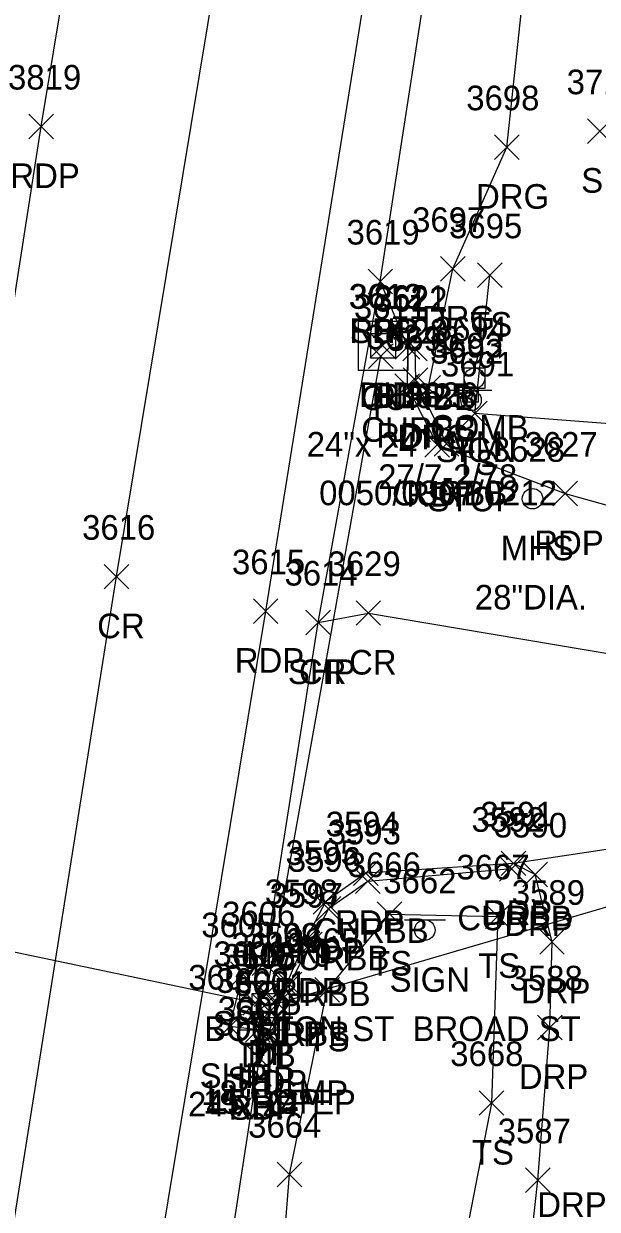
# Model space of a CAD drawing. Extents: x 1769141 to 1770911, y 735471 to 741449.
# Drawn here: x 1770482.7 to 1770529.4, y 738030.1 to 738126.4 of the extents above; entities that cross this region are included whole.
import ezdxf

# ---------------------------------------------------------------- set-up
doc = ezdxf.new("R2010")
doc.units = 0
for name, color, linetype in [('D_A', 7, 'Continuous'), ('D_C', 7, 'Continuous'), ('D_I', 7, 'Continuous'), ('D_TIC', 7, 'Continuous'), ('DCP', 7, 'Continuous'), ('DS', 7, 'Continuous'), ('L_A', 7, 'Continuous'), ('L_I', 7, 'Continuous'), ('L_TIC', 7, 'Continuous'), ('LELB', 7, 'Continuous'), ('P_A', 7, 'Continuous'), ('P_I', 7, 'Continuous'), ('P_TIC', 7, 'Continuous'), ('PET', 7, 'Continuous'), ('PRC', 7, 'Continuous'), ('PSP', 7, 'Continuous'), ('R_A', 7, 'Continuous'), ('R_I', 7, 'Continuous'), ('R_TIC', 7, 'Continuous'), ('RC', 7, 'Continuous'), ('RDG', 7, 'Continuous'), ('RDP', 7, 'Continuous'), ('S_A', 7, 'Continuous'), ('S_C', 7, 'Continuous'), ('S_I', 7, 'Continuous'), ('SRM', 7, 'Continuous'), ('SSGN', 7, 'Continuous'), ('U_A', 7, 'Continuous'), ('U_C', 7, 'Continuous'), ('U_I', 7, 'Continuous'), ('UP', 7, 'Continuous'), ('USMH', 7, 'Continuous')]:
    doc.layers.add(name, color=color, linetype=linetype)

msp = doc.modelspace()

# ---------------------------------------------------------------- linework, layer by layer
at = {"layer": 'D_TIC'}
for points in [[(1770510.896, 738099.283), (1770512.896, 738101.283)], [(1770512.896, 738099.283), (1770510.896, 738101.283)], [(1770510.756, 738098.433), (1770512.756, 738100.433)], [(1770512.756, 738098.433), (1770510.756, 738100.433)], [(1770500.552, 738045.879), (1770502.552, 738047.879)], [(1770502.552, 738045.879), (1770500.552, 738047.879)], [(1770501.461, 738046.583), (1770503.461, 738048.583)], [(1770503.461, 738046.583), (1770501.461, 738048.583)], [(1770502.401, 738045.831), (1770504.401, 738047.831)], [(1770504.401, 738045.831), (1770502.401, 738047.831)], [(1770501.292, 738045.658), (1770503.292, 738047.658)], [(1770503.292, 738045.658), (1770501.292, 738047.658)]]:
    msp.add_lwpolyline(points, dxfattribs=at)
at = {"layer": 'DCP'}
for points in [[(1770502.461, 738047.583), (1770511.756, 738099.433)], [(1770543.213, 738058.512), (1770503.401, 738046.831)], [(1770501.552, 738046.879), (1770459.729, 738055.67)]]:
    msp.add_lwpolyline(points, dxfattribs=at)
at = {"layer": 'DS'}
for p, q in [((1770509.955, 738102.264), (1770513.955, 738102.264)), ((1770509.955, 738098.264), (1770509.955, 738102.264)), ((1770513.955, 738102.264), (1770513.955, 738098.264)), ((1770510.955, 738099.264), (1770510.955, 738101.264)), ((1770510.955, 738101.264), (1770512.955, 738101.264)), ((1770512.955, 738101.264), (1770512.955, 738099.264)), ((1770511.96, 738100.265), (1770511.96, 738100.265)), ((1770511.96, 738100.265), (1770511.96, 738100.265)), ((1770512.955, 738099.264), (1770510.955, 738099.264)), ((1770513.955, 738098.264), (1770509.955, 738098.264)), ((1770500.311, 738048.661), (1770504.311, 738048.661)), ((1770500.311, 738044.661), (1770500.311, 738048.661)), ((1770504.311, 738048.661), (1770504.311, 738044.661)), ((1770501.311, 738045.661), (1770501.311, 738047.661)), ((1770501.311, 738047.661), (1770503.311, 738047.661)), ((1770503.311, 738047.661), (1770503.311, 738045.661)), ((1770502.316, 738046.663), (1770502.316, 738046.663)), ((1770502.316, 738046.663), (1770502.316, 738046.663)), ((1770503.311, 738045.661), (1770501.311, 738045.661)), ((1770504.311, 738044.661), (1770500.311, 738044.661))]:
    msp.add_line(p, q, dxfattribs=at)
at = {"layer": 'L_TIC'}
for points in [[(1770528.564, 738116.7), (1770530.564, 738118.7)], [(1770530.564, 738116.7), (1770528.564, 738118.7)], [(1770519.618, 738105.001), (1770521.618, 738107.001)], [(1770521.618, 738105.001), (1770519.618, 738107.001)], [(1770518.398, 738093.771), (1770520.398, 738095.771)], [(1770520.398, 738093.771), (1770518.398, 738095.771)], [(1770511.479, 738053.106), (1770513.479, 738055.106)], [(1770513.479, 738053.106), (1770511.479, 738055.106)], [(1770520.266, 738052.917), (1770522.266, 738054.917)], [(1770522.266, 738052.917), (1770520.266, 738054.917)], [(1770506.397, 738046.949), (1770508.397, 738048.949)], [(1770508.397, 738046.949), (1770506.397, 738048.949)], [(1770519.759, 738037.753), (1770521.759, 738039.753)], [(1770521.759, 738037.753), (1770519.759, 738039.753)], [(1770503.332, 738031.936), (1770505.332, 738033.936)], [(1770505.332, 738031.936), (1770503.332, 738033.936)]]:
    msp.add_lwpolyline(points, dxfattribs=at)
at = {"layer": 'LELB'}
for points in [[(1770533.209, 738093.718), (1770519.398, 738094.771), (1770520.618, 738106.001)], [(1770502.848, 738014.107), (1770504.332, 738032.936), (1770507.397, 738047.949), (1770512.479, 738054.106), (1770521.266, 738053.917), (1770520.759, 738038.753), (1770517.656, 738022.699)]]:
    msp.add_lwpolyline(points, dxfattribs=at)
at = {"layer": 'P_TIC'}
for points in [[(1770483.163, 738117.079), (1770485.163, 738119.079)], [(1770485.163, 738117.079), (1770483.163, 738119.079)], [(1770510.725, 738104.489), (1770512.725, 738106.489)], [(1770512.725, 738104.489), (1770510.725, 738106.489)], [(1770510.725, 738104.489), (1770512.725, 738106.489)], [(1770512.725, 738104.489), (1770510.725, 738106.489)], [(1770512.928, 738099.186), (1770514.928, 738101.186)], [(1770514.928, 738099.186), (1770512.928, 738101.186)], [(1770512.903, 738095.982), (1770514.903, 738097.982)], [(1770514.903, 738095.982), (1770512.903, 738097.982)], [(1770515.337, 738091.209), (1770517.337, 738093.209)], [(1770517.337, 738091.209), (1770515.337, 738093.209)], [(1770525.748, 738087.257), (1770527.748, 738089.257)], [(1770527.748, 738087.257), (1770525.748, 738089.257)], [(1770489.278, 738080.51), (1770491.278, 738082.51)], [(1770491.278, 738080.51), (1770489.278, 738082.51)], [(1770501.407, 738077.705), (1770503.407, 738079.705)], [(1770503.407, 738077.705), (1770501.407, 738079.705)], [(1770509.752, 738077.558), (1770511.752, 738079.558)], [(1770511.752, 738077.558), (1770509.752, 738079.558)], [(1770505.674, 738076.788), (1770507.674, 738078.788)], [(1770507.674, 738076.788), (1770505.674, 738078.788)], [(1770505.674, 738076.788), (1770507.674, 738078.788)], [(1770507.674, 738076.788), (1770505.674, 738078.788)], [(1770509.543, 738056.418), (1770511.543, 738058.418)], [(1770511.543, 738056.418), (1770509.543, 738058.418)], [(1770521.559, 738057.221), (1770523.559, 738059.221)], [(1770523.559, 738057.221), (1770521.559, 738059.221)], [(1770506.274, 738054.094), (1770508.274, 738056.094)], [(1770508.274, 738054.094), (1770506.274, 738056.094)], [(1770504.6, 738050.909), (1770506.6, 738052.909)], [(1770506.6, 738050.909), (1770504.6, 738052.909)], [(1770501.3, 738049.113), (1770503.3, 738051.113)], [(1770503.3, 738049.113), (1770501.3, 738051.113)], [(1770499.558, 738048.218), (1770501.558, 738050.218)], [(1770501.558, 738048.218), (1770499.558, 738050.218)], [(1770503.074, 738047.358), (1770505.074, 738049.358)], [(1770505.074, 738047.358), (1770503.074, 738049.358)], [(1770498.502, 738043.969), (1770500.502, 738045.969)], [(1770500.502, 738043.969), (1770498.502, 738045.969)], [(1770500.759, 738043.698), (1770502.759, 738045.698)], [(1770502.759, 738043.698), (1770500.759, 738045.698)], [(1770501.645, 738043.444), (1770503.645, 738045.444)], [(1770503.645, 738043.444), (1770501.645, 738045.444)], [(1770500.894, 738041.389), (1770502.894, 738043.389)], [(1770502.894, 738041.389), (1770500.894, 738043.389)], [(1770500.894, 738041.389), (1770502.894, 738043.389)], [(1770502.894, 738041.389), (1770500.894, 738043.389)]]:
    msp.add_lwpolyline(points, dxfattribs=at)
at = {"layer": 'PET'}
for points in [[(1770457.073, 737800.737), (1770455.079, 737840.165), (1770454.658, 737867.533), (1770455.408, 737907.145), (1770458.912, 737951.02), (1770462.767, 737981.996), (1770468.005, 738016.708), (1770472.647, 738047.015), (1770479.321, 738087.239), (1770484.163, 738118.079), (1770491.228, 738160.7), (1770498.352, 738202.335), (1770505.322, 738243.576)], [(1770480.709, 737808.5), (1770478.855, 737850.863), (1770478.795, 737890.93), (1770481.189, 737932.424), (1770486.177, 737976.53), (1770491.619, 738013.468), (1770502.407, 738078.705), (1770511.103, 738132.777), (1770519.346, 738183.148), (1770528.053, 738233.56)], [(1770511.725, 738105.489), (1770513.928, 738100.186), (1770513.903, 738096.982), (1770516.337, 738092.209), (1770526.748, 738088.257), (1770542.121, 738083.995), (1770567.834, 738078.636)], [(1770594.599, 738058.539), (1770571.687, 738060.241), (1770550.934, 738061.644), (1770538.365, 738060.596), (1770522.559, 738058.221), (1770510.543, 738057.418), (1770507.274, 738055.094), (1770505.6, 738051.909), (1770504.074, 738048.358), (1770502.645, 738044.444), (1770501.894, 738042.389)]]:
    msp.add_lwpolyline(points, dxfattribs=at)
at = {"layer": 'PRC'}
for points in [[(1770468.758, 737807.576), (1770466.845, 737850.581), (1770466.817, 737890.294), (1770469.338, 737934.227), (1770474.311, 737978.715), (1770479.69, 738015.045), (1770490.278, 738081.51), (1770499.053, 738134.541), (1770507.771, 738186.68), (1770516.39, 738236.246)], [(1770506.674, 738077.788), (1770510.752, 738078.558), (1770541.003, 738073.458), (1770565.945, 738069.397), (1770596.063, 738065.808)]]:
    msp.add_lwpolyline(points, dxfattribs=at)
at = {"layer": 'PSP'}
msp.add_lwpolyline([(1770486.545, 737816.812), (1770484.279, 737850.793), (1770483.987, 737891.363), (1770486.059, 737931.675), (1770492.569, 737975.167), (1770497.297, 738012.428), (1770501.894, 738042.389), (1770501.759, 738044.698), (1770499.502, 738044.969), (1770500.558, 738049.218), (1770502.3, 738050.113), (1770506.674, 738077.788), (1770511.725, 738105.489), (1770515.846, 738132.284), (1770518.329, 738152.879), (1770523.833, 738182.574), (1770531.415, 738212.511), (1770539.313, 738265.321)], dxfattribs=at)
at = {"layer": 'R_TIC'}
for points in [[(1770521.017, 738115.397), (1770523.017, 738117.397)], [(1770523.017, 738115.397), (1770521.017, 738117.397)], [(1770516.615, 738105.51), (1770518.615, 738107.51)], [(1770518.615, 738105.51), (1770516.615, 738107.51)], [(1770513.543, 738099.044), (1770515.543, 738101.044)], [(1770515.543, 738099.044), (1770513.543, 738101.044)], [(1770513.594, 738096.464), (1770515.594, 738098.464)], [(1770515.594, 738096.464), (1770513.594, 738098.464)], [(1770514.625, 738095.851), (1770516.625, 738097.851)], [(1770516.625, 738095.851), (1770514.625, 738097.851)], [(1770516.096, 738091.292), (1770518.096, 738093.292)], [(1770518.096, 738091.292), (1770516.096, 738093.292)], [(1770521.399, 738056.784), (1770523.399, 738058.784)], [(1770523.399, 738056.784), (1770521.399, 738058.784)], [(1770521.559, 738057.221), (1770523.559, 738059.221)], [(1770523.559, 738057.221), (1770521.559, 738059.221)], [(1770523.301, 738056.321), (1770525.301, 738058.321)], [(1770525.301, 738056.321), (1770523.301, 738058.321)], [(1770509.708, 738055.76), (1770511.708, 738057.76)], [(1770511.708, 738055.76), (1770509.708, 738057.76)], [(1770506.517, 738053.535), (1770508.517, 738055.535)], [(1770508.517, 738053.535), (1770506.517, 738055.535)], [(1770504.99, 738050.626), (1770506.99, 738052.626)], [(1770506.99, 738050.626), (1770504.99, 738052.626)], [(1770524.68, 738050.853), (1770526.68, 738052.853)], [(1770526.68, 738050.853), (1770524.68, 738052.853)], [(1770503.332, 738047.378), (1770505.332, 738049.378)], [(1770505.332, 738047.378), (1770503.332, 738049.378)], [(1770524.493, 738043.898), (1770526.493, 738045.898)], [(1770526.493, 738043.898), (1770524.493, 738045.898)], [(1770523.527, 738031.48), (1770525.527, 738033.48)], [(1770525.527, 738031.48), (1770523.527, 738033.48)]]:
    msp.add_lwpolyline(points, dxfattribs=at)
at = {"layer": 'RC'}
for points in [[(1770514.543, 738100.044), (1770514.594, 738097.464), (1770517.096, 738092.292)], [(1770522.399, 738057.784), (1770510.708, 738056.76), (1770507.517, 738054.535), (1770505.99, 738051.626), (1770504.332, 738048.378)]]:
    msp.add_lwpolyline(points, dxfattribs=at)
at = {"layer": 'RDG'}
msp.add_lwpolyline([(1770515.625, 738096.851), (1770517.615, 738106.51), (1770522.017, 738116.397), (1770523.739, 738132.597), (1770518.329, 738152.879)], dxfattribs=at)
at = {"layer": 'RDP'}
msp.add_lwpolyline([(1770538.365, 738060.596), (1770536.316, 738055.986), (1770535.127, 738052.237), (1770533.762, 738034.501), (1770532.627, 738027.151), (1770531.305, 738015.505), (1770522.814, 738016.938), (1770524.527, 738032.48), (1770525.493, 738044.898), (1770525.68, 738051.853), (1770524.301, 738057.321), (1770522.559, 738058.221)], dxfattribs=at)
at = {"layer": 'SRM'}
msp.add_lwpolyline([(1770518.426, 738096.94), (1770519.676, 738096.94), (1770519.676, 738095.69), (1770518.426, 738095.69)], close=True, dxfattribs=at)
msp.add_circle((1770519.051, 738096.315), 0.0833, dxfattribs=at)
at = {"layer": 'SSGN'}
for p, q in [((1770517.455, 738096.67), (1770520.789, 738096.67)), ((1770519.102, 738095.837), (1770519.102, 738095.837)), ((1770513.693, 738053.64), (1770517.027, 738053.64)), ((1770515.34, 738052.806), (1770515.34, 738052.806))]:
    msp.add_line(p, q, dxfattribs=at)
for centre in [(1770519.102, 738095.837), (1770515.34, 738052.806)]:
    msp.add_circle(centre, 0.833, dxfattribs=at)
at = {"layer": 'UP'}
for p, q in [((1770519.627, 738099.3), (1770519.377, 738098.466)), ((1770518.544, 738096.8), (1770518.544, 738098.466)), ((1770518.544, 738098.466), (1770520.21, 738098.466)), ((1770520.21, 738098.466), (1770520.21, 738096.8)), ((1770520.21, 738096.8), (1770518.544, 738096.8)), ((1770519.127, 738095.966), (1770519.377, 738096.8)), ((1770519.377, 738097.633), (1770519.377, 738097.633))]:
    msp.add_line(p, q, dxfattribs=at)
msp.add_circle((1770519.377, 738097.633), 0.833, dxfattribs=at)
at = {"layer": 'USMH'}
for p, q in [((1770524.097, 738087.842), (1770524.097, 738087.842)), ((1770524.931, 738087.842), (1770524.931, 738087.842))]:
    msp.add_line(p, q, dxfattribs=at)
msp.add_circle((1770524.097, 738087.842), 0.833, dxfattribs=at)

# ---------------------------------------------------------------- texts
at = {"layer": 'D_A'}
for s, p in [('DIB', (1770509.998, 738095.283)), ('DI', (1770511.016, 738095.265)), ('P', (1770511.134, 738094.433)), ('P', (1770500.93, 738041.879)), ('P', (1770501.839, 738042.583)), ('P', (1770502.779, 738041.831)), ('DIB', (1770500.394, 738041.658)), ('DI', (1770501.371, 738041.663))]:
    msp.add_text(s, height=2, dxfattribs=at).set_placement(p)
at = {"layer": 'D_C'}
for s, p in [('24"x 24"', (1770505.74, 738091.265)), ('18"CGMP', (1770497.162, 738038.583)), ('24"x 24"', (1770496.095, 738037.663)), ('15"RCP', (1770497.324, 738037.879)), ('15" CPEP', (1770497.787, 738037.831))]:
    msp.add_text(s, height=2, dxfattribs=at).set_placement(p)
at = {"layer": 'D_I'}
for s, p in [('3612', (1770509.156, 738103.283)), ('3613', (1770509.22, 738103.265)), ('3611', (1770509.583, 738102.433)), ('3610', (1770499.634, 738050.583)), ('3609', (1770498.158, 738049.879)), ('3608', (1770498.906, 738049.658)), ('3607', (1770498.93, 738049.663)), ('11879', (1770500.37, 738049.831))]:
    msp.add_text(s, height=2, dxfattribs=at).set_placement(p)
at = {"layer": 'L_A'}
for s, p in [('SH', (1770528.053, 738112.7)), ('TS', (1770519.027, 738101.001)), ('TS', (1770517.807, 738089.771)), ('TS', (1770510.888, 738049.106)), ('TS', (1770519.676, 738048.917)), ('TS', (1770505.807, 738042.949)), ('TS', (1770519.169, 738033.753))]:
    msp.add_text(s, height=2, dxfattribs=at).set_placement(p)
at = {"layer": 'L_I'}
for s, p in [('3718', (1770526.871, 738120.7)), ('3695', (1770517.311, 738109.001)), ('3691', (1770516.657, 738097.771)), ('3666', (1770509.07, 738057.106)), ('3667', (1770517.912, 738056.917)), ('3665', (1770504.043, 738050.949)), ('3668', (1770517.405, 738041.753)), ('3664', (1770500.978, 738035.936))]:
    msp.add_text(s, height=2, dxfattribs=at).set_placement(p)
at = {"layer": 'P_A'}
for s, p in [('RDP', (1770481.651, 738113.079)), ('SHP', (1770509.26, 738100.489)), ('RDP', (1770509.213, 738100.489)), ('RDP', (1770511.416, 738095.186)), ('RDP', (1770511.391, 738091.982)), ('RDP', (1770513.825, 738087.209)), ('RDP', (1770524.236, 738083.257)), ('CR', (1770488.711, 738076.51)), ('RDP', (1770499.895, 738073.705)), ('SHP', (1770504.21, 738072.788)), ('CR', (1770505.107, 738072.788)), ('CR', (1770509.185, 738073.558)), ('RDP', (1770508.031, 738052.418)), ('RDP', (1770520.048, 738053.221)), ('RDP', (1770504.762, 738050.094)), ('RDP', (1770503.089, 738046.909)), ('SHP', (1770499.836, 738045.113)), ('SHP', (1770498.094, 738044.218)), ('RDP', (1770501.562, 738043.358)), ('SHP', (1770497.037, 738039.969)), ('SHP', (1770499.294, 738039.698)), ('RDP', (1770500.133, 738039.444)), ('SHP', (1770499.43, 738037.389)), ('RDP', (1770499.383, 738037.389))]:
    msp.add_text(s, height=2, dxfattribs=at).set_placement(p)
at = {"layer": 'P_I'}
for s, p in [('3819', (1770481.462, 738121.079)), ('3619', (1770508.977, 738108.489)), ('3619', (1770508.977, 738108.489)), ('3621', (1770511.188, 738103.186)), ('3624', (1770510.596, 738099.982)), ('3625', (1770513.03, 738095.209)), ('3627', (1770523.441, 738091.257)), ('3616', (1770487.483, 738084.51)), ('3615', (1770499.667, 738081.705)), ('3629', (1770507.437, 738081.558)), ('3614', (1770503.934, 738080.788)), ('3614', (1770503.934, 738080.788)), ('3591', (1770519.867, 738061.221)), ('3594', (1770507.283, 738060.418)), ('3595', (1770504.014, 738058.094)), ('3598', (1770502.341, 738054.909)), ('3606', (1770498.859, 738053.113)), ('3605', (1770497.172, 738052.218)), ('3599', (1770500.806, 738051.358)), ('3604', (1770496.116, 738047.969)), ('3603', (1770498.373, 738047.698)), ('3601', (1770499.826, 738047.444)), ('3602', (1770498.509, 738045.389)), ('3602', (1770498.509, 738045.389))]:
    msp.add_text(s, height=2, dxfattribs=at).set_placement(p)
at = {"layer": 'R_A'}
for s, p in [('DRG', (1770519.505, 738111.397)), ('DRG', (1770515.103, 738101.51)), ('CURBB', (1770510.126, 738095.044)), ('CURBB', (1770510.177, 738092.464)), ('DRG', (1770513.113, 738091.851)), ('CURBB', (1770512.679, 738087.292)), ('CURBB', (1770517.982, 738052.784)), ('DRP', (1770520.048, 738053.221)), ('CURBB', (1770506.291, 738051.76)), ('DRP', (1770521.79, 738052.321)), ('CURBB', (1770503.1, 738049.535)), ('CURBB', (1770501.573, 738046.626)), ('DRP', (1770523.168, 738046.853)), ('CURBB', (1770499.914, 738043.378)), ('DRP', (1770522.982, 738039.898)), ('DRP SWP ST', (1770524.478, 738029.501))]:
    msp.add_text(s, height=2, dxfattribs=at).set_placement(p)
at = {"layer": 'R_I'}
for s, p in [('3698', (1770518.709, 738119.397)), ('3697', (1770514.308, 738109.51)), ('3622', (1770511.236, 738103.044)), ('3623', (1770511.287, 738100.464)), ('3696', (1770512.263, 738099.851)), ('3626', (1770513.734, 738095.292)), ('3591', (1770519.867, 738061.221)), ('3592', (1770519.139, 738060.784)), ('3590', (1770520.955, 738060.321)), ('3593', (1770507.448, 738059.76)), ('3596', (1770504.202, 738057.535)), ('3597', (1770502.73, 738054.626)), ('3589', (1770522.412, 738054.853)), ('3600', (1770500.859, 738051.378)), ('3588', (1770522.234, 738047.898)), ('3587', (1770521.267, 738035.48))]:
    msp.add_text(s, height=2, dxfattribs=at).set_placement(p)
at = {"layer": 'S_A'}
for s, p in [('MM', (1770517.24, 738091.315)), ('SIGN', (1770516.24, 738090.816)), ('SIGN', (1770512.478, 738047.786))]:
    msp.add_text(s, height=2, dxfattribs=at).set_placement(p)
at = {"layer": 'S_C'}
for s, p in [('0050/0307/0212', (1770506.752, 738087.315)), ('STOP', (1770515.563, 738086.816)), ('BOSTON ST  BROAD ST', (1770497.407, 738043.786))]:
    msp.add_text(s, height=2, dxfattribs=at).set_placement(p)
at = {"layer": 'S_I'}
for s, p in [('3693', (1770515.744, 738099.315)), ('3692', (1770515.775, 738098.816)), ('3662', (1770511.966, 738055.786))]:
    msp.add_text(s, height=2, dxfattribs=at).set_placement(p)
at = {"layer": 'U_A'}
for s, p in [('COMB', (1770515.763, 738092.633)), ('MHS', (1770521.515, 738082.842))]:
    msp.add_text(s, height=2, dxfattribs=at).set_placement(p)
at = {"layer": 'U_C'}
for s, p in [('27/7-2/78', (1770511.55, 738088.633)), ('28"DIA.', (1770519.405, 738078.842))]:
    msp.add_text(s, height=2, dxfattribs=at).set_placement(p)
at = {"layer": 'U_I'}
for s, p in [('3694', (1770516.07, 738100.633)), ('3628', (1770520.79, 738090.842))]:
    msp.add_text(s, height=2, dxfattribs=at).set_placement(p)

doc.saveas('drawing.dxf')
